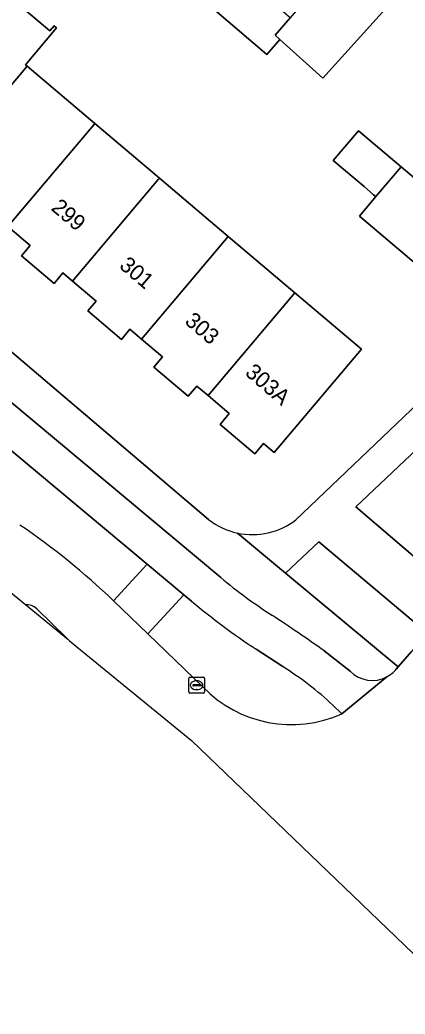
# Model space of a CAD drawing. Extents: x 162523 to 163266, y 381230 to 382050.
# Drawn here: x 162849.4 to 162873.8, y 381512.1 to 381575 of the extents above; entities that cross this region are included whole.
import ezdxf

# ---------------------------------------------------------------- set-up
doc = ezdxf.new("R2010")
doc.units = 0
for name, color, linetype in [('IMGEO_Berm_groen', 7, 'Continuous'), ('IMGEO_Erf', 7, 'Continuous'), ('IMGEO_Fietspad_gesloten', 7, 'Continuous'), ('IMGEO_Groenvoorziening', 7, 'Continuous'), ('IMGEO_Kolk', 7, 'Continuous'), ('IMGEO_Pand', 7, 'Continuous'), ('IMGEO_Pand_nummerreeks', 7, 'Continuous'), ('IMGEO_Rijbaan_lokaal_gesloten', 7, 'Continuous'), ('IMGEO_Verkeerseiland_open', 7, 'Continuous'), ('IMGEO_Voetpad_open', 7, 'Continuous')]:
    doc.layers.add(name, color=color, linetype=linetype)

msp = doc.modelspace()

# ---------------------------------------------------------------- linework, layer by layer
at = {"layer": 'IMGEO_Berm_groen'}
for points in [[(162855.345, 381538.258), (162857.471, 381540.561), (162846.257, 381549.915)], [(162860.272, 381538.235), (162859.787, 381538.638), (162857.519, 381536.162), (162860.998, 381532.807)], [(162866.054, 381534.092), (162864.378, 381535.187)], [(162869.805, 381531.111), (162869.232, 381531.652)]]:
    msp.add_lwpolyline(points, dxfattribs=at)
for centre, radius, start, end in [((162823.276, 381504.547), 46.529, 46.43008, 55.82773), ((162889.271, 381573.01), 45.28, 230.1754, 236.64951), ((162854.848, 381516.207), 21.106, 47.03705, 57.93039), ((162866.604, 381538.202), 7.78, 223.90375, 294.29576)]:
    msp.add_arc(centre, radius, start, end, dxfattribs=at)
at = {"layer": 'IMGEO_Erf'}
for points in [[(162876.349, 381579.88), (162868.589, 381571.294), (162865.868, 381573.753), (162865.043, 381572.802), (162860.873, 381576.374)], [(162866.892, 381543.375), (162883.315, 381559.022), (162884.449, 381558.086), (162900.572, 381577.383)], [(162849.035, 381576.212), (162851.31, 381574.288), (162851.588, 381574.617), (162851.741, 381574.488), (162849.766, 381572.152), (162849.883, 381572.053), (162854.165, 381568.433), (162858.249, 381564.98), (162862.61, 381561.293), (162866.82, 381557.733), (162867.219, 381557.396), (162871.038, 381554.168), (162865.512, 381547.633), (162864.841, 381548.2), (162864.286, 381547.545), (162862.085, 381549.405), (162862.667, 381550.093), (162861.326, 381551.226), (162860.612, 381551.83), (162860.068, 381551.186), (162857.891, 381553.027), (162858.445, 381553.683), (162857.122, 381554.802), (162856.384, 381555.426), (162855.842, 381554.785), (162853.713, 381556.585), (162854.235, 381557.203), (162852.741, 381558.465), (162852.131, 381558.981), (162851.576, 381558.326), (162849.51, 381560.072), (162850.066, 381560.73), (162848.658, 381561.92)], [(162833.576, 381566.971), (162861.365, 381543.399)]]:
    msp.add_lwpolyline(points, dxfattribs=at)
msp.add_lwpolyline([(162871.95, 381563.809), (162871.811, 381563.926), (162871.203, 381564.44), (162869.256, 381566.086), (162870.856, 381567.978), (162873.548, 381565.702), (162881.825, 381558.705), (162879.183, 381555.579), (162870.908, 381562.575)], close=True, dxfattribs=at)
for centre, radius, start, end in [((162864.148, 381546.944), 4.507, 231.86246, 257.72622), ((162864.143, 381546.939), 4.501, 257.77658, 307.64458)]:
    msp.add_arc(centre, radius, start, end, dxfattribs=at)
at = {"layer": 'IMGEO_Fietspad_gesloten'}
for points in [[(162862.139, 381539.717), (162835.26, 381562.126), (162827.852, 381568.349), (162795.857, 381595.619), (162764.671, 381622.232)], [(162771.42, 381613.405), (162777.862, 381607.933), (162778.546, 381607.352), (162785.99, 381601.029), (162786.69, 381600.434), (162794.151, 381594.096), (162801.723, 381587.664), (162809.609, 381580.965), (162810.297, 381580.381), (162818.107, 381573.747), (162818.812, 381573.147), (162826.237, 381566.84), (162833.172, 381560.833), (162834.243, 381559.942), (162839.452, 381555.607), (162840.157, 381555.02), (162842.741, 381552.843), (162844.499, 381551.379), (162845.563, 381550.493), (162846.257, 381549.915), (162857.471, 381540.561), (162859.787, 381538.638), (162860.272, 381538.235)], [(162864.378, 381535.187), (162866.054, 381534.092)], [(162870.323, 381533.807), (162868.681, 381535.09)], [(162869.232, 381531.652), (162869.805, 381531.111), (162872.657, 381533.452)]]:
    msp.add_lwpolyline(points, dxfattribs=at)
for centre, radius, start, end in [((162882.506, 381564.117), 31.783, 230.14806, 237.43425), ((162889.271, 381573.01), 45.28, 230.1754, 236.64951), ((162801.107, 381439.621), 116.964, 54.70864, 56.65589), ((162854.848, 381516.207), 21.106, 47.03705, 57.93039), ((162871.726, 381535.179), 1.962, 224.37174, 298.33152)]:
    msp.add_arc(centre, radius, start, end, dxfattribs=at)
at = {"layer": 'IMGEO_Groenvoorziening'}
for points in [[(162881.332, 381547.661), (162877.626, 381550.741), (162870.691, 381544.203), (162875.197, 381540.343)], [(162868.348, 381541.988), (162866.233, 381540.011), (162873.374, 381534.086), (162874.215, 381535.048), (162874.836, 381535.758), (162875.093, 381536.053), (162875.214, 381536.197), (162874.313, 381536.957)]]:
    msp.add_lwpolyline(points, close=True, dxfattribs=at)
at = {"layer": 'IMGEO_Kolk'}
for p, q in [((162860.104, 381532.49), (162860.104, 381533.342)), ((162860.179, 381533.416), (162861.031, 381533.416)), ((162860.592, 381533.196), (162860.617, 381533.196)), ((162861.105, 381533.342), (162861.105, 381532.49)), ((162860.363, 381532.91), (162860.363, 381532.922)), ((162860.801, 381532.873), (162860.403, 381532.873)), ((162860.406, 381532.959), (162860.804, 381532.959)), ((162860.615, 381532.636), (162860.59, 381532.636)), ((162860.847, 381532.922), (162860.847, 381532.91)), ((162861.031, 381532.416), (162860.179, 381532.416))]:
    msp.add_line(p, q, dxfattribs=at)
for points in [[(162860.104, 381532.49), (162860.104, 381533.342)], [(162860.179, 381533.416), (162861.031, 381533.416)], [(162861.105, 381533.342), (162861.105, 381532.49)], [(162861.031, 381532.416), (162860.179, 381532.416)]]:
    msp.add_lwpolyline(points, dxfattribs=at)
for centre, radius, start, end in [((162860.181, 381533.34), 0.0765, 91.55205, 178.44795), ((162860.181, 381533.34), 0.0765, 91.55205, 178.44795), ((162861.029, 381533.34), 0.0765, 1.55205, 88.44795), ((162861.029, 381533.34), 0.0765, 1.55205, 88.44795), ((162860.403, 381532.919), 0.0403, 85.87752, 175.75265), ((162860.4, 381532.909), 0.0366, 178.93798, 274.71019), ((162860.804, 381532.916), 0.043, 264.86636, 352.45326), ((162860.808, 381532.921), 0.0386, 1.73085, 96.63898), ((162860.181, 381532.492), 0.0765, 181.55205, 268.44795), ((162860.181, 381532.492), 0.0765, 181.55205, 268.44795), ((162861.029, 381532.492), 0.0765, 271.55205, 358.44795), ((162861.029, 381532.492), 0.0765, 271.55205, 358.44795)]:
    msp.add_arc(centre, radius, start, end, dxfattribs=at)
for centre, major_axis, ratio, start_param, end_param in [((162860.591, 381532.916), (-0.387, 0.002), 0.722429, 4.712389, 7.853982), ((162860.616, 381532.916), (-0.39, 0.002), 0.717154, 1.570796, 4.712389)]:
    msp.add_ellipse(centre, major_axis=major_axis, ratio=ratio, start_param=start_param, end_param=end_param, dxfattribs=at)
at = {"layer": 'IMGEO_Pand'}
for points in [[(162876.427, 381579.966), (162873.111, 381582.806), (162868.443, 381577.356), (162868.178, 381577.048), (162866.521, 381575.113), (162865.58, 381574.013), (162865.868, 381573.753), (162868.589, 381571.294), (162876.349, 381579.88)], [(162851.741, 381574.488), (162851.588, 381574.617), (162851.31, 381574.288), (162849.035, 381576.212), (162849.319, 381576.548), (162845.02, 381580.183), (162844.852, 381580.325), (162839.26, 381573.712), (162839.349, 381573.637), (162840.245, 381572.88), (162840.555, 381573.246), (162842.205, 381571.851), (162840.029, 381569.278), (162844.408, 381565.576), (162849.883, 381572.053), (162849.766, 381572.152)], [(162863.622, 381577.596), (162862.613, 381578.46), (162862.389, 381578.191), (162860.873, 381576.374), (162865.043, 381572.802), (162865.868, 381573.753), (162865.58, 381574.013), (162866.521, 381575.113), (162866.379, 381575.234)], [(162854.165, 381568.433), (162849.883, 381572.053), (162844.408, 381565.576), (162845.86, 381564.349), (162845.263, 381563.643), (162847.454, 381561.791), (162848.02, 381562.46), (162848.658, 381561.92), (162854.095, 381568.353)], [(162852.741, 381558.465), (162858.178, 381564.898), (162858.249, 381564.98), (162854.165, 381568.433), (162854.095, 381568.353), (162848.658, 381561.92), (162850.066, 381560.73), (162849.51, 381560.072), (162851.576, 381558.326), (162852.131, 381558.981)], [(162873.548, 381565.702), (162870.856, 381567.978), (162869.256, 381566.086), (162871.203, 381564.44), (162871.811, 381563.926), (162871.95, 381563.809)], [(162873.548, 381565.702), (162871.95, 381563.809), (162870.908, 381562.575), (162879.183, 381555.579), (162881.825, 381558.705)], [(162852.741, 381558.465), (162854.235, 381557.203), (162853.713, 381556.585), (162855.842, 381554.785), (162856.384, 381555.426), (162857.122, 381554.802), (162862.61, 381561.293), (162858.249, 381564.98), (162858.178, 381564.898)], [(162861.326, 381551.226), (162866.82, 381557.733), (162862.61, 381561.293), (162857.122, 381554.802), (162858.445, 381553.683), (162857.891, 381553.027), (162860.068, 381551.186), (162860.612, 381551.83)], [(162861.326, 381551.226), (162862.667, 381550.093), (162862.085, 381549.405), (162864.286, 381547.545), (162864.841, 381548.2), (162865.512, 381547.633), (162871.038, 381554.168), (162867.219, 381557.396), (162866.82, 381557.733)]]:
    msp.add_lwpolyline(points, close=True, dxfattribs=at)
at = {"layer": 'IMGEO_Rijbaan_lokaal_gesloten'}
for points in [[(162686.547, 381680.794), (162685.778, 381681.402), (162685.107, 381681.944), (162682.885, 381679.37), (162760.917, 381611.835), (162778.081, 381596.98), (162839.254, 381546.589), (162849.76, 381538.009)], [(162860.998, 381532.807), (162857.519, 381536.162), (162855.345, 381538.258)], [(162850.481, 381537.747), (162852.361, 381535.919), (162852.388, 381535.891), (162852.552, 381535.73), (162860.285, 381529.415), (162869.434, 381520.637), (162881.316, 381509.236), (162887.11, 381503.092)], [(162877.207, 381530.003), (162878.388, 381531.449), (162878.999, 381532.196), (162874.836, 381535.758), (162874.215, 381535.048), (162873.374, 381534.086), (162873.236, 381533.928)], [(162872.657, 381533.452), (162869.805, 381531.111)]]:
    msp.add_lwpolyline(points, dxfattribs=at)
for centre, radius, start, end in [((162823.276, 381504.547), 46.529, 46.43008, 55.82773), ((162849.801, 381537.001), 1.009, 47.65445, 92.32067), ((162871.716, 381535.186), 1.973, 298.47495, 320.37278), ((162866.604, 381538.202), 7.78, 223.90375, 294.29576)]:
    msp.add_arc(centre, radius, start, end, dxfattribs=at)
at = {"layer": 'IMGEO_Verkeerseiland_open'}
for points in [[(162849.76, 381538.009), (162852.439, 381535.822)], [(162852.388, 381535.891), (162852.361, 381535.919), (162850.481, 381537.747)]]:
    msp.add_lwpolyline(points, dxfattribs=at)
for centre, radius, start, end in [((162849.801, 381537.001), 1.009, 47.65445, 92.32067), ((162851.996, 381535.548), 0.521, 31.77057, 41.20116)]:
    msp.add_arc(centre, radius, start, end, dxfattribs=at)
at = {"layer": 'IMGEO_Voetpad_open'}
for points in [[(162710.008, 381669.138), (162735.085, 381647.652), (162764.671, 381622.232), (162795.857, 381595.619), (162827.852, 381568.349), (162835.26, 381562.126), (162862.139, 381539.717)], [(162902.521, 381577.886), (162901.643, 381578.628), (162900.572, 381577.383), (162884.449, 381558.086), (162883.315, 381559.022), (162866.892, 381543.375)], [(162861.365, 381543.399), (162833.576, 381566.971)], [(162863.19, 381542.54), (162866.233, 381540.011), (162868.348, 381541.988), (162874.313, 381536.957), (162876.365, 381539.374), (162875.563, 381540.057), (162882.273, 381548.086), (162879.995, 381549.965), (162882.422, 381552.888), (162885.542, 381550.309), (162891.318, 381557.215), (162888.409, 381559.66)], [(162873.236, 381533.928), (162873.374, 381534.086), (162866.233, 381540.011), (162863.19, 381542.54)], [(162852.552, 381535.73), (162852.388, 381535.891)], [(162852.439, 381535.822), (162852.552, 381535.73)], [(162868.681, 381535.09), (162870.323, 381533.807)]]:
    msp.add_lwpolyline(points, dxfattribs=at)
for points in [[(162881.332, 381547.661), (162875.197, 381540.343), (162870.691, 381544.203), (162877.626, 381550.741)], [(162859.787, 381538.638), (162857.471, 381540.561), (162855.345, 381538.258), (162857.519, 381536.162)]]:
    msp.add_lwpolyline(points, close=True, dxfattribs=at)
for centre, radius, start, end in [((162864.148, 381546.944), 4.507, 231.86246, 257.72622), ((162864.143, 381546.939), 4.501, 257.77658, 307.64458), ((162882.506, 381564.117), 31.783, 230.14806, 237.43425), ((162801.107, 381439.621), 116.964, 54.70864, 56.65589), ((162851.996, 381535.548), 0.521, 31.77057, 41.20116), ((162871.726, 381535.179), 1.962, 224.37174, 298.33152), ((162871.716, 381535.186), 1.973, 298.47495, 320.37278)]:
    msp.add_arc(centre, radius, start, end, dxfattribs=at)

# ---------------------------------------------------------------- texts
at = {"layer": 'IMGEO_Pand_nummerreeks'}
for s, rotation, p in [('299', 319.69432, (162851.331, 381563.008)), ('301', 319.69432, (162855.647, 381559.348)), ('303', 319.69432, (162859.79, 381555.833)), ('303A', 319.35928, (162863.613, 381552.584))]:
    msp.add_text(s, height=1, rotation=rotation, dxfattribs=at).set_placement(p)

doc.saveas('drawing.dxf')
